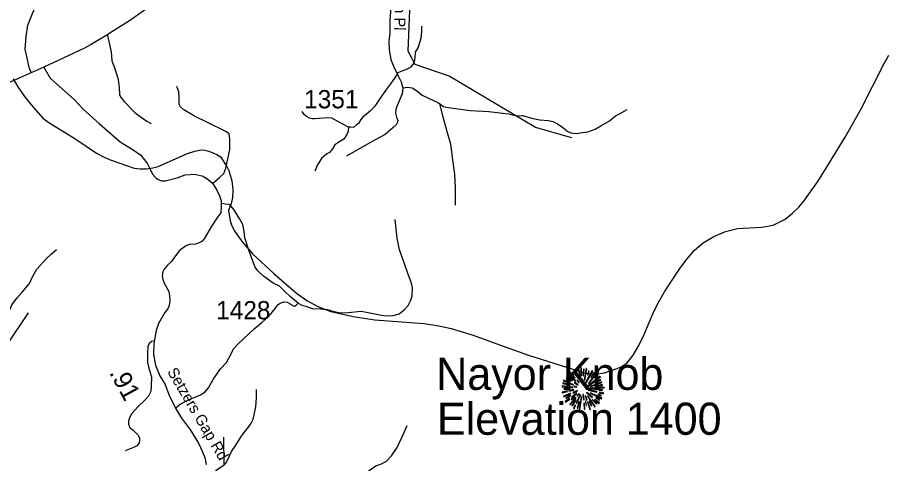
# Model space of a CAD drawing. Extents: x 1159738 to 1321356, y 736314 to 882035.
# Drawn here: x 1234408 to 1240347, y 813904 to 816959 of the extents above; entities that cross this region are included whole.
import ezdxf

# ---------------------------------------------------------------- set-up
doc = ezdxf.new("R2010")
doc.units = 0
for name, color, linetype in [('Exist Geographical Mountain Summit CELL', 7, 'Continuous'), ('Exist Geographical Mountain Summit Elevation Number Label', 7, 'Continuous'), ('Exist Geographical Mountain Summit Label', 7, 'Continuous'), ('Exist Hydrographic Creek Single Shore', 7, 'Continuous'), ('Exist Hydrographic Misc Water Feature', 7, 'Continuous'), ('Exist Road Non-System Type 51', 7, 'Continuous'), ('Exist Road Secondary Mileage Hundredths English Label', 7, 'Continuous'), ('Exist Road Secondary Type 41 Attributed', 7, 'Continuous'), ('Exist Road Secondary Type 51 Attributed', 7, 'Continuous'), ('Exist Road Secondary Type 51 Label', 7, 'Continuous'), ('Exist Road Secondary Type 51 Number Label', 7, 'Continuous')]:
    doc.layers.add(name, color=color, linetype=linetype)

msp = doc.modelspace()

# ---------------------------------------------------------------- linework, layer by layer
at = {"layer": 'Exist Geographical Mountain Summit CELL'}
for points in [[(1238184, 814525.8), (1238220, 814488.4), (1238223.3, 814490.9), (1238188, 814530.6)], [(1238211.6, 814527.3), (1238227.2, 814505.5), (1238229, 814506.9), (1238215.6, 814531.3)], [(1238222.5, 814549.1), (1238248.7, 814482.2), (1238251.6, 814483.3), (1238227.6, 814551.6)], [(1238256.3, 814497.1), (1238258.8, 814497.9), (1238249.8, 814545.8), (1238245.4, 814544.7)], [(1238261, 814558.5), (1238265.1, 814506.5), (1238268.3, 814506.9), (1238266.9, 814559.6)], [(1238277.1, 814504.4), (1238281, 814504.4), (1238284.6, 814551.6), (1238279.2, 814551.6)], [(1238289, 814476), (1238303.9, 814553.1), (1238298.4, 814554.9), (1238285.8, 814476.8)], [(1238292.3, 814454.2), (1238295.2, 814452.4), (1238343.9, 814537.1), (1238338.4, 814540.7)], [(1238306.8, 814511.3), (1238310.1, 814510.1), (1238319.6, 814537.1), (1238314.8, 814538.9)], [(1238313.3, 814455.7), (1238315.5, 814453.5), (1238371.1, 814517.8), (1238367.1, 814522.6)], [(1238350.8, 814527.3), (1238329.7, 814493.8), (1238332.6, 814492.7), (1238355.1, 814524)], [(1238140.8, 814471.3), (1238163.2, 814462.6), (1238164.4, 814465.5), (1238142.2, 814476.4)], [(1238162.6, 814482.2), (1238188.4, 814465.9), (1238190.6, 814468.5), (1238165.4, 814486.2)], [(1238163.6, 814501.1), (1238203.3, 814470.6), (1238205.5, 814472.8), (1238167.3, 814505.5)], [(1238192, 814498.2), (1238224.7, 814469.1), (1238226.9, 814471.3), (1238194.9, 814503.3)], [(1238215.6, 814459.7), (1238240.7, 814440.7), (1238242.8, 814443.7), (1238218.1, 814462.9)], [(1238235.2, 814472.8), (1238249.1, 814456.4), (1238251.2, 814458.6), (1238238.5, 814475.7)], [(1238266.5, 814485.2), (1238267.9, 814456), (1238270.5, 814456.4), (1238270.5, 814485.5)], [(1238310.1, 814435.7), (1238311.9, 814433.2), (1238360.6, 814469.1), (1238357.4, 814473.5)], [(1238327.1, 814432.8), (1238328.2, 814430.6), (1238406.4, 814459.3), (1238404.6, 814464)], [(1238371.1, 814460.8), (1238398.7, 814475.7), (1238395.8, 814480.8), (1238369.7, 814463.3)], [(1238371.1, 814483.7), (1238373, 814481.2), (1238395.8, 814497.5), (1238392.2, 814501.1)], [(1238135.2, 814431), (1238207.3, 814424), (1238207.6, 814427), (1238135.2, 814436)], [(1238137.8, 814452), (1238179.3, 814442.6), (1238180.4, 814445.9), (1238139, 814456.8)], [(1238147.3, 814413.6), (1238177.1, 814415), (1238177.1, 814418.6), (1238146.2, 814418.6)], [(1238179.3, 814454.2), (1238209.8, 814442.3), (1238210.9, 814444.4), (1238181.5, 814458.3)], [(1238179.7, 814404.5), (1238180.7, 814399.7), (1238213.8, 814408.1), (1238213.1, 814411.7)], [(1238207.3, 814390.3), (1238209.5, 814385.6), (1238238.2, 814400.8), (1238237.1, 814404.1)], [(1238215.9, 814429.9), (1238233, 814427.7), (1238233.4, 814429.9), (1238216.7, 814434.2)], [(1238311.5, 814406.3), (1238372.3, 814394.3), (1238373.3, 814398.7), (1238312.6, 814409.9)], [(1238326.1, 814420.1), (1238326.1, 814417.2), (1238356.2, 814417.2), (1238357, 814422.2)], [(1238369.3, 814419), (1238421.7, 814422.2), (1238422, 814427), (1238369.7, 814422.2)], [(1238373, 814432.8), (1238409.7, 814439.3), (1238408.2, 814444.8), (1238371.5, 814435)], [(1238384.2, 814407), (1238410.7, 814404.8), (1238410.7, 814409.1), (1238384.6, 814410.2)], [(1238133.8, 814393.2), (1238135.2, 814388.1), (1238171.3, 814398.7), (1238169.1, 814401.9)], [(1238143.6, 814365.5), (1238146.2, 814360.9), (1238191.6, 814380.8), (1238190.2, 814385.6)], [(1238154.9, 814328.8), (1238157.8, 814324.8), (1238186.2, 814345.9), (1238183.6, 814349.2)], [(1238161.1, 814349.6), (1238190.2, 814366.3), (1238188, 814369.9), (1238158.9, 814354.6)], [(1238185.8, 814309.2), (1238188.7, 814306.7), (1238229.4, 814354.3), (1238226.5, 814356.4)], [(1238201.1, 814340.5), (1238220.4, 814358.6), (1238217, 814360.9), (1238196.7, 814343.7)], [(1238197.4, 814359), (1238200.3, 814355.4), (1238234.8, 814383.8), (1238233, 814386.3)], [(1238229, 814319.1), (1238233.4, 814317.3), (1238260, 814375.7), (1238257.4, 814376.5)], [(1238236, 814368.5), (1238239.2, 814365.5), (1238249.4, 814381.9), (1238247.5, 814383.4)], [(1238250.5, 814273.7), (1238255.2, 814272.5), (1238267.9, 814361.9), (1238264.7, 814362.7)], [(1238275.9, 814377.6), (1238279.9, 814340.5), (1238284.3, 814340.8), (1238279.2, 814378.3)], [(1238292, 814368.9), (1238300.6, 814339), (1238304.7, 814340.8), (1238294.1, 814369.9)], [(1238300.3, 814389.2), (1238338.8, 814353.9), (1238341.3, 814358.3), (1238302.1, 814391.4)], [(1238306.5, 814366.6), (1238357, 814291.8), (1238360.6, 814294.7), (1238309, 814367.7)], [(1238325.3, 814386.7), (1238403.5, 814348.5), (1238405.3, 814353.9), (1238326.8, 814389.6)], [(1238355.5, 814341.5), (1238386, 814315.8), (1238389.3, 814319.4), (1238357.4, 814344.1)], [(1238364.6, 814352.5), (1238389.7, 814339.4), (1238392.2, 814343.1), (1238366.8, 814356.4)], [(1238378.8, 814376.5), (1238399.9, 814368.5), (1238401.7, 814372.9), (1238380.2, 814379.7)], [(1238388.3, 814389.9), (1238416.6, 814382.6), (1238417.3, 814388.1), (1238389.3, 814394.3)], [(1238225.8, 814340.5), (1238200.7, 814301.3), (1238203.9, 814298.7), (1238229.8, 814338.3)], [(1238210.9, 814282), (1238215.6, 814279.1), (1238226.5, 814303.8), (1238223.3, 814306)], [(1238240.7, 814283.8), (1238252.7, 814326.6), (1238249.1, 814327), (1238236.3, 814284.8)], [(1238282.1, 814319.1), (1238285.8, 814276.6), (1238289.8, 814277.6), (1238286.4, 814319.1)], [(1238301.7, 814302.3), (1238296.3, 814332.2), (1238293, 814332.2), (1238297.4, 814301.3)], [(1238306.5, 814323.8), (1238323.9, 814274), (1238328.2, 814275.8), (1238309.4, 814324.5)], [(1238316.9, 814329.6), (1238333, 814300.1), (1238337, 814302.3), (1238320.7, 814331)], [(1238338.8, 814340.8), (1238368.9, 814311.7), (1238372.3, 814314.3), (1238341, 814343.3)]]:
    msp.add_lwpolyline(points, close=True, dxfattribs=at)
at = {"layer": 'Exist Hydrographic Creek Single Shore'}
for points in [[(1238199.4, 816134.4), (1237951.4, 816205.1), (1237360.3, 816555), (1237128.3, 816635.1), (1237081.4, 816728), (1237102.4, 817236.4)], [(1234335.3, 814715), (1234483.4, 814935.3)], [(1235823.4, 813894.1), (1235820.4, 814084.5)]]:
    msp.add_lwpolyline(points, dxfattribs=at)
at = {"layer": 'Exist Hydrographic Misc Water Feature'}
for points in [[(1235852.4, 815636.5), (1235863.4, 815566.8), (1235875.4, 815530.6), (1235894.3, 815492.5), (1235947.3, 815420.3), (1236019.4, 815337.4), (1236161.4, 815205.1), (1236316.4, 815071.8), (1236387.4, 815020.6), (1236462.4, 814979), (1236552.3, 814946.1), (1236705.4, 814910.2), (1236853.4, 814889.1), (1237188.4, 814864.4), (1237279.3, 814849.3), (1237374.4, 814828.7), (1237524.4, 814784.6), (1237711.4, 814713.9), (1237904.5, 814645.6), (1238257.4, 814534.5), (1238308.4, 814521.6), (1238362.4, 814517.2), (1238423.4, 814525.8), (1238533.4, 814563.8), (1238577.4, 814591.6), (1238619.5, 814645.6), (1238658.4, 814713.6), (1238692.5, 814784), (1238753.4, 814929.7), (1238787.4, 815000.6), (1238834.4, 815080.2), (1238939.5, 815240.7), (1238988.5, 815306.1), (1239040.4, 815364.4), (1239099.4, 815415.1), (1239171.4, 815459.6), (1239251.4, 815494), (1239334.4, 815514.6), (1239496.4, 815523.1), (1239577.4, 815536.8), (1239658.5, 815576.6), (1239710.4, 815617.3), (1239752.4, 815658.8), (1239787.4, 815700.7), (1239882.4, 815835.1), (1239947.4, 815936.8), (1240069.4, 816139), (1240178.4, 816332.8), (1240335.4, 816641.8), (1240367.4, 816699.4)], [(1234379.3, 816537.1), (1234411.3, 816483.3), (1234456.3, 816417.6), (1234504.4, 816356.8), (1234583.3, 816269.1), (1234623.3, 816238.7), (1234807.3, 816124.9), (1234948.3, 816028.6), (1235001.3, 816000.8), (1235049.3, 815981.1), (1235207.3, 815925.8), (1235247.4, 815921.8), (1235291.4, 815922.7), (1235335.4, 815928.8), (1235371.3, 815938.3), (1235571.4, 816026.1), (1235622.3, 816042.4), (1235668.4, 816050.8), (1235691.3, 816049.6), (1235718.4, 816043.1), (1235772.3, 816020.8), (1235796.3, 816004.8), (1235841.3, 815938.1), (1235853.3, 815910.3), (1235874.3, 815840.8), (1235882.3, 815779.6), (1235880.4, 815726.6), (1235869.4, 815683.2), (1235852.4, 815636.5)]]:
    msp.add_lwpolyline(points, dxfattribs=at)
at = {"layer": 'Exist Road Non-System Type 51'}
for points in [[(1234502.3, 816580.4), (1234489, 816616.1), (1234476.7, 816669.2), (1234462.5, 816739.7), (1234467.6, 816828.6), (1234479.8, 816905.2), (1234512.5, 816985.8), (1234522.7, 817010.9), (1234526.8, 817041.5), (1234529.8, 817077.3), (1234521.6, 817117.1), (1234493.1, 817162)], [(1237007.8, 816571.1), (1237011.5, 816581.9), (1237032.9, 816590), (1237072.7, 816603.3), (1237101.3, 816619.7), (1237111.5, 816630.9), (1237121.7, 816644.2), (1237128.9, 816679.9), (1237131.9, 816719.8), (1237149.3, 816749.4), (1237169.7, 816815.8), (1237174.8, 816859.7), (1237174.8, 816897.5)], [(1235023.4, 816834.9), (1235040.8, 816764.5), (1235049.9, 816720.5), (1235055, 816660.3), (1235070.4, 816619.4), (1235086.7, 816572.4), (1235097.9, 816532.6), (1235105.1, 816477.5), (1235107.1, 816430.5), (1235114.1, 816413.5), (1235139.6, 816382.8), (1235211, 816308.3), (1235248.8, 816280.7), (1235293.7, 816249), (1235323.3, 816231.7)], [(1237007.8, 816571.1), (1236961, 816503), (1236926.3, 816458.1), (1236885.7, 816398.8), (1236853.5, 816350.6), (1236822.6, 816319.4), (1236770.2, 816276.4), (1236757.9, 816258.9), (1236740.6, 816232.3), (1236728.1, 816223.3), (1236707.2, 816204.4), (1236687.6, 816206.7), (1236672.8, 816206.7)], [(1235742.1, 815821.6), (1235790.1, 815861.4), (1235820.7, 815890), (1235833, 815925.8), (1235860.5, 816053.5), (1235861.5, 816128), (1235857.5, 816161.7), (1235835, 816178.1), (1235709.5, 816238.3), (1235619.6, 816282.3), (1235546.2, 816325.2), (1235522.9, 816346.2), (1235513.7, 816364.6), (1235515.8, 816409.6), (1235512.7, 816448.4), (1235499.4, 816486.2)], [(1237044.8, 816476.4), (1237040.8, 816434.7), (1237001.8, 816343.5), (1236996.5, 816327.8), (1236995.1, 816303.1), (1237000.5, 816274.4), (1237009.9, 816252.3), (1237007.2, 816240.5), (1236997.8, 816223.6), (1236975, 816201.5), (1236922.6, 816157.2), (1236859.5, 816122), (1236734.6, 816052.9), (1236658.1, 816008.6)], [(1237044.8, 816476.4), (1237075.7, 816481.6), (1237107.9, 816476.4), (1237146.8, 816451.6), (1237176.4, 816426.9), (1237259.6, 816386.5), (1237283.8, 816376), (1237294.6, 816368.2)], [(1237294.6, 816368.2), (1237322.8, 816348.7), (1237353.6, 816340.9), (1237454.3, 816327.8), (1237506.7, 816320), (1237632.9, 816314.8), (1237766.5, 816298.5), (1237822.9, 816285.5), (1237861.9, 816286.8), (1237925, 816268.6), (1237981.4, 816256.8), (1238040.5, 816251.6), (1238071.4, 816245.1), (1238102.2, 816230.8), (1238139.8, 816204.7), (1238173.4, 816177.4), (1238193.5, 816168.2), (1238212.3, 816165.6), (1238235.2, 816164.3), (1238274.1, 816169.5), (1238309, 816176.1), (1238360, 816194.3), (1238399.7, 816215.8), (1238458.7, 816249.7), (1238499, 816284.8), (1238527.2, 816297.9), (1238578.2, 816327.8)], [(1237294.6, 816368.2), (1237313.4, 816292.7), (1237348.3, 816171.5), (1237369.8, 816093.3), (1237382.5, 816000.2), (1237398.6, 815885.5), (1237402, 815792.4), (1237403.3, 815673.8)], [(1236672.8, 816206.7), (1236628.5, 816228.8), (1236557.9, 816269.1), (1236532.6, 816271.2), (1236441.7, 816264), (1236423.4, 816263), (1236407, 816269.1), (1236386.6, 816280.4), (1236370.3, 816294.7), (1236355.8, 816315.1)], [(1236672.8, 816206.7), (1236670.2, 816179.3), (1236660.8, 816155.9), (1236640.6, 816125.9), (1236600.3, 816099.8), (1236578.9, 816085.5), (1236562.7, 816059.4), (1236543.9, 816033.4), (1236525.1, 816024.3), (1236487.5, 815991.7), (1236460, 815948.1), (1236442.6, 815905.1)], [(1236328.8, 815003.2), (1236278.1, 815042.7), (1236235, 815084.7), (1236200.8, 815117.8), (1236156.6, 815139.9), (1236090.4, 815186.3), (1236051.7, 815222.8), (1236034.1, 815249.3), (1236018.6, 815290.2), (1235992.1, 815364.2), (1235964.7, 815449.8), (1235960.3, 815494), (1235949.3, 815541.6), (1235929.4, 815576.9), (1235888.5, 815643.2), (1235868.7, 815668.6), (1235855.4, 815677.5), (1235830, 815679.7), (1235805.7, 815684.1)], [(1236328.8, 815003.2), (1236354.2, 814987.7), (1236381.8, 814982.2), (1236423.7, 814966.7), (1236482.3, 814964.5), (1236527.5, 814959), (1236566.2, 814947.9), (1236614.8, 814936.9), (1236671.1, 814938), (1236760.1, 814946.8), (1236806.5, 814939.1), (1236898.1, 814920.3), (1236936.8, 814914.8), (1236977.6, 814917), (1237019.6, 814930.2), (1237052.7, 814956.8), (1237080.3, 814986.6), (1237096.9, 815018.6), (1237107.9, 815051.8), (1237111.2, 815108.1), (1237102.4, 815146.8), (1237079.2, 815205.4), (1237050.2, 815285.2), (1237022.6, 815367), (1237005, 815447.6), (1236992.8, 815574.7)], [(1234013.2, 814542.3), (1234032.6, 814541.3), (1234055.1, 814551.5), (1234074.5, 814571.9), (1234101, 814622), (1234145.9, 814711.8), (1234165.3, 814739.4), (1234214.3, 814788.4), (1234256.1, 814844.6), (1234286.5, 814876.6), (1234311, 814896.1), (1234332.4, 814919.5), (1234349.8, 814942), (1234371.2, 814991), (1234407, 815039), (1234443.7, 815080.9), (1234490.7, 815136.1), (1234512.1, 815182), (1234541.7, 815234.1), (1234607.9, 815309.2), (1234639.5, 815337.8), (1234675.2, 815369.5)], [(1236082.6, 814872.9), (1236120.1, 814907), (1236143.3, 814931.3), (1236170.9, 814965.6), (1236191.8, 814993.2), (1236205.1, 815003.2), (1236230.5, 815010.9), (1236253.7, 815008.7), (1236278, 814995.4), (1236291.2, 814985.5), (1236303.4, 814982.2), (1236314.4, 814988.8), (1236328.8, 815003.2)], [(1235488.5, 814283.7), (1235520.7, 814311), (1235569.1, 814335.8), (1235661.7, 814376.2), (1235689.9, 814394.4), (1235715.4, 814423.1), (1235747.7, 814480.4), (1235797.4, 814552), (1235839, 814596.3), (1235867.8, 814651.7), (1235886.6, 814689.5), (1235918.9, 814724.7), (1236027.6, 814826.3), (1236082, 814872.5), (1236082.6, 814872.9)], [(1235347, 814744.5), (1235326.1, 814739.5), (1235308.9, 814727.3), (1235300.3, 814706.3), (1235297.8, 814659.6), (1235299.1, 814596.9), (1235310.1, 814547.7), (1235326.1, 814498.5), (1235322.4, 814437), (1235319.9, 814397.6), (1235305.2, 814366.9), (1235280.6, 814338.6), (1235233.9, 814294.3), (1235189.9, 814248), (1235175.1, 814217.3), (1235169, 814193.9), (1235167.7, 814174.2), (1235177.6, 814152.1), (1235199.7, 814133.6), (1235234.1, 814098), (1235242.7, 814079.5), (1235242.7, 814062.3), (1235240.3, 814046.3), (1235224.3, 814025.4), (1235202.2, 814015.6), (1235145.6, 813991)], [(1235673, 813669.8), (1235693.5, 813694.5), (1235708.3, 813723.3), (1235737.1, 813801.4), (1235756, 813840.9), (1235771.6, 813862.3), (1235789.7, 813876.2), (1235820.1, 813894.3), (1235833.3, 813906.7), (1235845.6, 813927.2), (1235871.9, 813986.5), (1235902.3, 814030.9), (1235931.9, 814079.4), (1235956.5, 814115.1), (1235981.1, 814145.5), (1236005, 814176.8), (1236019.7, 814208), (1236028, 814237.6), (1236038.6, 814291.9), (1236043.6, 814355.2), (1236043.6, 814411.5)], [(1236403.6, 813344.9), (1236451.8, 813361.3), (1236475.1, 813362.5), (1236504.6, 813365), (1236537.8, 813376.1), (1236578.4, 813406.8), (1236628.8, 813448.6), (1236659.5, 813479.4), (1236690.2, 813526.1), (1236714.8, 813588.8), (1236719.7, 813638), (1236727.1, 813695.8), (1236730.8, 813742.6), (1236740.6, 813773.3), (1236760.3, 813802.8), (1236791, 813841), (1236859.6, 813889.5), (1236898.9, 813903), (1236932.1, 813921.5), (1236967.7, 813958.4), (1237005.8, 814014.9), (1237036.6, 814082.6), (1237074.7, 814165)]]:
    msp.add_lwpolyline(points, dxfattribs=at)
at = {"layer": 'Exist Road Secondary Type 41 Attributed'}
msp.add_lwpolyline([(1234588.9, 816617.1), (1234632.5, 816542.2), (1234798, 816393), (1234858.8, 816329.1), (1234967.5, 816232.7), (1235111.2, 816106.3), (1235199.8, 816052.9), (1235251.5, 816014.5), (1235278.4, 815984.5), (1235297.2, 815955.9), (1235318.7, 815914.2), (1235333.4, 815885.5), (1235350.9, 815864.7), (1235367, 815851.6), (1235393.9, 815839.9), (1235418, 815839.9), (1235501.3, 815859.5), (1235555, 815880.3), (1235621.5, 815884.9), (1235677.9, 815870.5), (1235716.1, 815846.4), (1235743, 815823), (1235772.5, 815776.1), (1235790, 815737), (1235801.4, 815703.8), (1235802.7, 815660.8), (1235798.7, 815621.7), (1235771.8, 815583.9), (1235734.2, 815525.3), (1235685.9, 815443.2), (1235669.8, 815423.7), (1235655, 815418.4), (1235628.2, 815406.7), (1235582.5, 815404.1), (1235557, 815393.7), (1235514.7, 815360.5), (1235477.1, 815311), (1235459.6, 815284.9), (1235434.1, 815261.4), (1235411.3, 815234.1), (1235401.9, 815215.8), (1235399.2, 815192.4), (1235401.9, 815166.3), (1235415.3, 815135.1), (1235444.2, 815082.3), (1235449.6, 815053.6), (1235450.9, 815018.5), (1235445.5, 814985.9), (1235436.1, 814963.7), (1235417.4, 814937.7), (1235372.4, 814862.8), (1235357.6, 814814.6), (1235341.5, 814726), (1235338.8, 814649.1), (1235353.6, 814577.4), (1235381.8, 814504.5), (1235419.4, 814445.9), (1235444.9, 814376.8), (1235488.5, 814283.7), (1235531.5, 814215.9), (1235593.3, 814133.8), (1235647, 814043.9), (1235671.8, 813988.6), (1235690.6, 813945.6), (1235698.7, 813898.7)], dxfattribs=at)
at = {"layer": 'Exist Road Secondary Type 51 Attributed'}
for points in [[(1237024, 817914.1), (1236928.6, 817871.1), (1236806.5, 817830.7), (1236638.6, 817791.6), (1236468.7, 817748), (1236350.6, 817719.3), (1236287.5, 817697.1), (1236192.1, 817660.7), (1236129, 817632), (1236055.2, 817595.5), (1235984, 817552.5), (1235877.3, 817473.7), (1235698.7, 817331.7), (1235522.1, 817189), (1235395.9, 817092.6), (1235246.1, 816983.8), (1235175, 816934.3), (1235066.2, 816866.6), (1235019.9, 816837.3), (1234958.1, 816800.8), (1234912.5, 816773.4), (1234868.2, 816748.7), (1234759.4, 816697.8), (1234588.9, 816617.1)], [(1236964.2, 817053.5), (1236956.3, 816939.9), (1236954.8, 816847.7), (1236949.5, 816798.2), (1236950.8, 816735.6), (1236962.9, 816670.5), (1236981.7, 816623.6), (1237007.2, 816566.3), (1237011.8, 816557.7), (1237034.1, 816516.7), (1237043.3, 816481.9), (1237044.8, 816476.4)], [(1234588.9, 816617.1), (1234425.7, 816544.8), (1234100.6, 816400.8), (1233988.7, 816352.4)]]:
    msp.add_lwpolyline(points, dxfattribs=at)

# ---------------------------------------------------------------- texts
at = {"layer": 'Exist Geographical Mountain Summit Elevation Number Label'}
msp.add_text('Elevation 1400', height=220, dxfattribs=at).set_placement((1237277.9, 814101.5))
at = {"layer": 'Exist Geographical Mountain Summit Label'}
msp.add_text('Nayor Knob', height=220, dxfattribs=at).set_placement((1237272.9, 814409.1))
at = {"layer": 'Exist Road Secondary Mileage Hundredths English Label'}
msp.add_text('.91', height=125, rotation=298.6851, dxfattribs=at).set_placement((1235033.7, 814526.9))
at = {"layer": 'Exist Road Secondary Type 51 Label'}
for s, rotation, p in [('Summerlin Pl', 269.57128, (1236991, 817465.5)), ('Setzers Gap Rd', 300.42924, (1235430.7, 814534))]:
    msp.add_text(s, height=75, rotation=rotation, dxfattribs=at).set_placement(p)
at = {"layer": 'Exist Road Secondary Type 51 Number Label'}
for s, p in [('1351', (1236369.1, 816335.9)), ('1428', (1235767.4, 814891.7))]:
    msp.add_text(s, height=125, dxfattribs=at).set_placement(p)

doc.saveas('drawing.dxf')
